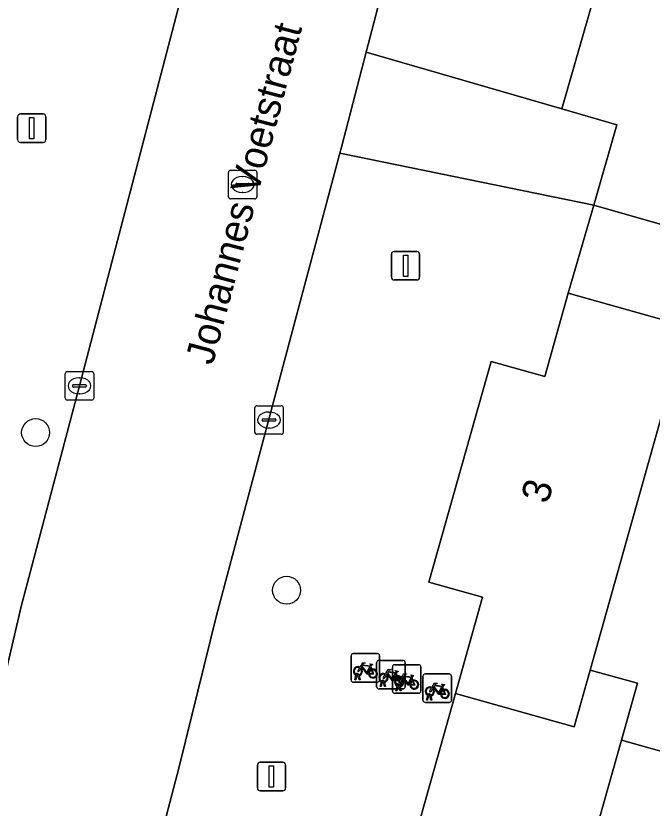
# Model space of a CAD drawing. Extents: x 158086 to 159499, y 382904 to 383981.
# Drawn here: x 158729.8 to 158752.11, y 383345.54 to 383373.31 of the extents above; entities that cross this region are included whole.
import ezdxf

# ---------------------------------------------------------------- set-up
doc = ezdxf.new("R2010")
doc.units = 0
for name, color, linetype in [('IMGEO_Boom', 7, 'Continuous'), ('IMGEO_Erf', 7, 'Continuous'), ('IMGEO_Fietsenrek', 7, 'Continuous'), ('IMGEO_Kolk', 7, 'Continuous'), ('IMGEO_Lichtmast', 7, 'Continuous'), ('IMGEO_Openbare_ruimte_label', 7, 'Continuous'), ('IMGEO_Pand', 7, 'Continuous'), ('IMGEO_Pand_nummerreeks', 7, 'Continuous'), ('IMGEO_Rijbaan_lokaal_open', 7, 'Continuous'), ('IMGEO_Rioolput', 7, 'Continuous'), ('IMGEO_Voetpad_open', 7, 'Continuous')]:
    doc.layers.add(name, color=color, linetype=linetype)

msp = doc.modelspace()

# ---------------------------------------------------------------- linework, layer by layer
at = {"layer": 'IMGEO_Boom'}
for centre in [(158730.492, 383358.701), (158739.289, 383353.175)]:
    msp.add_circle(centre, 0.489, dxfattribs=at)
at = {"layer": 'IMGEO_Erf'}
msp.add_lwpolyline([(158753.314, 383362.391), (158749.933, 383350.377), (158751.588, 383349.911), (158751.027, 383347.919), (158755.534, 383346.651)], dxfattribs=at)
at = {"layer": 'IMGEO_Fietsenrek'}
for p, q in [((158741.627, 383350.953), (158742.468, 383350.953)), ((158742.468, 383350.953), (158741.627, 383350.953)), ((158741.552, 383350.028), (158741.552, 383350.869)), ((158741.552, 383350.869), (158741.552, 383350.028)), ((158742.522, 383350.715), (158743.363, 383350.715)), ((158743.363, 383350.715), (158742.522, 383350.715)), ((158742.552, 383350.878), (158742.552, 383350.037)), ((158742.552, 383350.037), (158742.552, 383350.878)), ((158742.239, 383350.502), (158742.275, 383350.407)), ((158742.447, 383349.79), (158742.447, 383350.631)), ((158742.447, 383350.631), (158742.447, 383349.79)), ((158742.998, 383349.639), (158742.998, 383350.48)), ((158742.998, 383350.48), (158742.998, 383349.639)), ((158743.073, 383350.564), (158743.914, 383350.564)), ((158743.914, 383350.564), (158743.073, 383350.564)), ((158743.447, 383350.64), (158743.447, 383349.799)), ((158743.447, 383349.799), (158743.447, 383350.64)), ((158743.998, 383350.489), (158743.998, 383349.648)), ((158743.998, 383349.648), (158743.998, 383350.489)), ((158741.679, 383350.037), (158741.718, 383350.197)), ((158741.748, 383350.185), (158741.713, 383350.037)), ((158741.79, 383350.209), (158741.789, 383350.213)), ((158741.831, 383350.037), (158741.797, 383350.179)), ((158741.821, 383350.22), (158741.822, 383350.213)), ((158741.829, 383350.183), (158741.864, 383350.037)), ((158743.134, 383350.264), (158743.17, 383350.169)), ((158743.685, 383350.113), (158743.721, 383350.018)), ((158744.072, 383349.317), (158744.072, 383350.158)), ((158744.072, 383350.158), (158744.072, 383349.317)), ((158744.147, 383350.242), (158744.988, 383350.242)), ((158744.988, 383350.242), (158744.147, 383350.242)), ((158745.072, 383350.167), (158745.072, 383349.326)), ((158745.072, 383349.326), (158745.072, 383350.167)), ((158742.477, 383349.953), (158741.636, 383349.953)), ((158741.636, 383349.953), (158742.477, 383349.953)), ((158741.713, 383350.037), (158741.679, 383350.037)), ((158741.864, 383350.037), (158741.831, 383350.037)), ((158742.574, 383349.799), (158742.613, 383349.959)), ((158742.643, 383349.947), (158742.608, 383349.799)), ((158742.685, 383349.971), (158742.684, 383349.975)), ((158742.726, 383349.799), (158742.692, 383349.941)), ((158742.716, 383349.982), (158742.717, 383349.975)), ((158742.724, 383349.945), (158742.759, 383349.799)), ((158743.267, 383349.831), (158743.268, 383349.824)), ((158743.372, 383349.715), (158742.531, 383349.715)), ((158742.531, 383349.715), (158743.372, 383349.715)), ((158742.608, 383349.799), (158742.574, 383349.799)), ((158742.759, 383349.799), (158742.726, 383349.799)), ((158743.923, 383349.564), (158743.082, 383349.564)), ((158743.082, 383349.564), (158743.923, 383349.564)), ((158743.125, 383349.648), (158743.164, 383349.808)), ((158743.159, 383349.648), (158743.125, 383349.648)), ((158743.194, 383349.796), (158743.159, 383349.648)), ((158743.236, 383349.82), (158743.235, 383349.824)), ((158743.277, 383349.648), (158743.243, 383349.79)), ((158743.275, 383349.794), (158743.31, 383349.648)), ((158743.31, 383349.648), (158743.277, 383349.648)), ((158744.759, 383349.791), (158744.795, 383349.696)), ((158744.199, 383349.326), (158744.238, 383349.486)), ((158744.233, 383349.326), (158744.199, 383349.326)), ((158744.268, 383349.474), (158744.233, 383349.326)), ((158744.31, 383349.498), (158744.309, 383349.502)), ((158744.351, 383349.326), (158744.317, 383349.468)), ((158744.341, 383349.509), (158744.342, 383349.502)), ((158744.349, 383349.472), (158744.384, 383349.326)), ((158744.384, 383349.326), (158744.351, 383349.326)), ((158744.997, 383349.242), (158744.156, 383349.242)), ((158744.156, 383349.242), (158744.997, 383349.242))]:
    msp.add_line(p, q, dxfattribs=at)
for points in [[(158741.886, 383350.427), (158741.834, 383350.337), (158741.794, 383350.312), (158741.795, 383350.359), (158741.85, 383350.453)], [(158741.865, 383350.479), (158741.96, 383350.643), (158742.046, 383350.629), (158742.048, 383350.62), (158741.992, 383350.609), (158741.965, 383350.564), (158742.221, 383350.523)], [(158742.161, 383350.235), (158742.111, 383350.235), (158741.92, 383350.486), (158741.901, 383350.454)], [(158742.208, 383350.498), (158741.951, 383350.539), (158741.934, 383350.51), (158742.101, 383350.29), (158742.208, 383350.498)], [(158742.256, 383350.4), (158742.226, 383350.477), (158742.117, 383350.259), (158742.16, 383350.259)], [(158742.221, 383350.523), (158742.246, 383350.572), (158742.24, 383350.576), (158742.217, 383350.58), (158742.205, 383350.587), (158742.204, 383350.59), (158742.206, 383350.595), (158742.301, 383350.58), (158742.303, 383350.57), (158742.293, 383350.557), (158742.281, 383350.551), (158742.267, 383350.557), (158742.239, 383350.502)], [(158742.76, 383350.241), (158742.855, 383350.405), (158742.941, 383350.391), (158742.943, 383350.382), (158742.887, 383350.371), (158742.86, 383350.326), (158743.116, 383350.285)], [(158742.19, 383350.259), (158742.31, 383350.258), (158742.266, 383350.372)], [(158742.286, 383350.379), (158742.341, 383350.234), (158742.191, 383350.234)], [(158742.781, 383350.189), (158742.729, 383350.099), (158742.689, 383350.074), (158742.69, 383350.121), (158742.745, 383350.215)], [(158743.056, 383349.997), (158743.006, 383349.997), (158742.815, 383350.248), (158742.796, 383350.216)], [(158743.103, 383350.26), (158742.846, 383350.301), (158742.829, 383350.272), (158742.996, 383350.052), (158743.103, 383350.26)], [(158743.151, 383350.162), (158743.121, 383350.239), (158743.012, 383350.021), (158743.055, 383350.021)], [(158743.085, 383350.021), (158743.205, 383350.02), (158743.161, 383350.134)], [(158743.181, 383350.141), (158743.236, 383349.996), (158743.086, 383349.996)], [(158743.116, 383350.285), (158743.141, 383350.334), (158743.135, 383350.338), (158743.112, 383350.342), (158743.1, 383350.349), (158743.099, 383350.352), (158743.101, 383350.357), (158743.196, 383350.342), (158743.198, 383350.332), (158743.188, 383350.319), (158743.176, 383350.313), (158743.162, 383350.319), (158743.134, 383350.264)], [(158743.311, 383350.09), (158743.406, 383350.254), (158743.492, 383350.24), (158743.494, 383350.231), (158743.438, 383350.22), (158743.411, 383350.175), (158743.667, 383350.134)], [(158743.654, 383350.109), (158743.397, 383350.15), (158743.38, 383350.121), (158743.547, 383349.901), (158743.654, 383350.109)], [(158743.667, 383350.134), (158743.692, 383350.183), (158743.686, 383350.187), (158743.663, 383350.191), (158743.651, 383350.198), (158743.65, 383350.201), (158743.652, 383350.206), (158743.747, 383350.191), (158743.749, 383350.181), (158743.739, 383350.168), (158743.727, 383350.162), (158743.713, 383350.168), (158743.685, 383350.113)], [(158743.332, 383350.038), (158743.28, 383349.948), (158743.24, 383349.923), (158743.241, 383349.97), (158743.296, 383350.064)], [(158743.607, 383349.846), (158743.557, 383349.846), (158743.366, 383350.097), (158743.347, 383350.065)], [(158743.702, 383350.011), (158743.672, 383350.088), (158743.563, 383349.87), (158743.606, 383349.87)], [(158743.636, 383349.87), (158743.756, 383349.869), (158743.712, 383349.983)], [(158743.732, 383349.99), (158743.787, 383349.845), (158743.637, 383349.845)], [(158744.385, 383349.768), (158744.48, 383349.932), (158744.566, 383349.918), (158744.568, 383349.909), (158744.512, 383349.898), (158744.485, 383349.853), (158744.741, 383349.812)], [(158744.728, 383349.787), (158744.471, 383349.828), (158744.454, 383349.799), (158744.621, 383349.579), (158744.728, 383349.787)], [(158744.741, 383349.812), (158744.766, 383349.861), (158744.76, 383349.865), (158744.737, 383349.869), (158744.725, 383349.876), (158744.724, 383349.879), (158744.726, 383349.884), (158744.821, 383349.869), (158744.823, 383349.859), (158744.813, 383349.846), (158744.801, 383349.84), (158744.787, 383349.846), (158744.759, 383349.791)], [(158744.406, 383349.716), (158744.354, 383349.626), (158744.314, 383349.601), (158744.315, 383349.648), (158744.37, 383349.742)], [(158744.681, 383349.524), (158744.631, 383349.524), (158744.44, 383349.775), (158744.421, 383349.743)], [(158744.776, 383349.689), (158744.746, 383349.766), (158744.637, 383349.548), (158744.68, 383349.548)], [(158744.71, 383349.548), (158744.83, 383349.547), (158744.786, 383349.661)], [(158744.806, 383349.668), (158744.861, 383349.523), (158744.711, 383349.523)]]:
    msp.add_lwpolyline(points, dxfattribs=at)
for centre, radius, start, end in [((158741.63, 383350.875), 0.0779, 92.4484, 184.2845), ((158741.63, 383350.875), 0.0779, 92.4484, 184.2845), ((158742.474, 383350.875), 0.0779, 2.4484, 94.2845), ((158742.474, 383350.875), 0.0779, 2.4484, 94.2845), ((158742.525, 383350.637), 0.0779, 92.4484, 184.2845), ((158742.525, 383350.637), 0.0779, 92.4484, 184.2845), ((158743.369, 383350.637), 0.0779, 2.4484, 94.2845), ((158743.369, 383350.637), 0.0779, 2.4484, 94.2845), ((158741.792, 383350.338), 0.159, 62.6766, 242.1369), ((158741.792, 383350.338), 0.129, 63.3192, 238.903), ((158741.792, 383350.338), 0.129, 283.6043, 43.4302), ((158741.792, 383350.338), 0.159, 283.5766, 46.6042), ((158742.319, 383350.254), 0.159, 113.3408, 178.3217), ((158742.319, 383350.254), 0.159, 187.0065, 105.7708), ((158742.319, 383350.254), 0.129, 188.6715, 104.5883), ((158743.076, 383350.486), 0.0779, 92.4484, 184.2845), ((158743.076, 383350.486), 0.0779, 92.4484, 184.2845), ((158743.92, 383350.486), 0.0779, 2.4484, 94.2845), ((158743.92, 383350.486), 0.0779, 2.4484, 94.2845), ((158741.772, 383350.209), 0.0499, 12.8025, 158.6934), ((158741.792, 383350.338), 0.159, 253.9967, 271.7867), ((158741.772, 383350.209), 0.0174, 12.8025, 163.4502), ((158741.792, 383350.338), 0.129, 253.415, 269.0204), ((158742.319, 383350.254), 0.129, 113.923, 177.9556), ((158742.687, 383350.1), 0.159, 62.6766, 242.1369), ((158742.687, 383350.1), 0.129, 63.3192, 238.903), ((158742.687, 383350.1), 0.129, 283.6043, 43.4302), ((158742.687, 383350.1), 0.159, 283.5766, 46.6042), ((158743.214, 383350.016), 0.159, 113.3408, 178.3217), ((158743.214, 383350.016), 0.159, 187.0065, 105.7708), ((158743.238, 383349.949), 0.159, 62.6766, 242.1369), ((158743.214, 383350.016), 0.129, 113.923, 177.9556), ((158743.214, 383350.016), 0.129, 188.6715, 104.5883), ((158744.15, 383350.164), 0.0779, 92.4484, 184.2845), ((158744.15, 383350.164), 0.0779, 92.4484, 184.2845), ((158744.994, 383350.164), 0.0779, 2.4484, 94.2845), ((158744.994, 383350.164), 0.0779, 2.4484, 94.2845), ((158741.63, 383350.031), 0.0779, 182.4484, 274.2845), ((158741.63, 383350.031), 0.0779, 182.4484, 274.2845), ((158742.474, 383350.031), 0.0779, 272.4484, 4.2845), ((158742.474, 383350.031), 0.0779, 272.4484, 4.2845), ((158742.667, 383349.971), 0.0499, 12.8025, 158.6934), ((158742.687, 383350.1), 0.159, 253.9967, 271.7867), ((158742.667, 383349.971), 0.0174, 12.8025, 163.4502), ((158742.687, 383350.1), 0.129, 253.415, 269.0204), ((158743.238, 383349.949), 0.129, 63.3192, 238.903), ((158743.218, 383349.82), 0.0499, 12.8025, 158.6934), ((158743.218, 383349.82), 0.0174, 12.8025, 163.4502), ((158743.238, 383349.949), 0.129, 283.6043, 43.4302), ((158743.238, 383349.949), 0.159, 283.5766, 46.6042), ((158743.765, 383349.865), 0.159, 113.3408, 178.3217), ((158743.765, 383349.865), 0.159, 187.0065, 105.7708), ((158743.765, 383349.865), 0.129, 113.923, 177.9556), ((158743.765, 383349.865), 0.129, 188.6715, 104.5883), ((158742.525, 383349.793), 0.0779, 182.4484, 274.2845), ((158742.525, 383349.793), 0.0779, 182.4484, 274.2845), ((158743.076, 383349.642), 0.0779, 182.4484, 274.2845), ((158743.076, 383349.642), 0.0779, 182.4484, 274.2845), ((158743.238, 383349.949), 0.159, 253.9967, 271.7867), ((158743.238, 383349.949), 0.129, 253.415, 269.0204), ((158743.369, 383349.793), 0.0779, 272.4484, 4.2845), ((158743.369, 383349.793), 0.0779, 272.4484, 4.2845), ((158743.92, 383349.642), 0.0779, 272.4484, 4.2845), ((158743.92, 383349.642), 0.0779, 272.4484, 4.2845), ((158744.312, 383349.627), 0.159, 62.6766, 242.1369), ((158744.312, 383349.627), 0.129, 63.3192, 238.903), ((158744.292, 383349.498), 0.0499, 12.8025, 158.6934), ((158744.312, 383349.627), 0.129, 283.6043, 43.4302), ((158744.312, 383349.627), 0.159, 283.5766, 46.6042), ((158744.839, 383349.543), 0.159, 113.3408, 178.3217), ((158744.839, 383349.543), 0.159, 187.0065, 105.7708), ((158744.839, 383349.543), 0.129, 113.923, 177.9556), ((158744.839, 383349.543), 0.129, 188.6715, 104.5883), ((158744.15, 383349.32), 0.0779, 182.4484, 274.2845), ((158744.15, 383349.32), 0.0779, 182.4484, 274.2845), ((158744.312, 383349.627), 0.159, 253.9967, 271.7867), ((158744.292, 383349.498), 0.0174, 12.8025, 163.4502), ((158744.312, 383349.627), 0.129, 253.415, 269.0204), ((158744.994, 383349.32), 0.0779, 272.4484, 4.2845), ((158744.994, 383349.32), 0.0779, 272.4484, 4.2845)]:
    msp.add_arc(centre, radius, start, end, dxfattribs=at)
at = {"layer": 'IMGEO_Kolk'}
for p, q in [((158731.529, 383359.911), (158731.529, 383360.763)), ((158731.604, 383360.837), (158732.456, 383360.837)), ((158732.53, 383360.763), (158732.53, 383359.911)), ((158731.831, 383360.38), (158732.229, 383360.38)), ((158732.017, 383360.617), (158732.042, 383360.617)), ((158731.788, 383360.331), (158731.788, 383360.343)), ((158732.226, 383360.294), (158731.828, 383360.294)), ((158732.272, 383360.343), (158732.272, 383360.331)), ((158732.456, 383359.837), (158731.604, 383359.837)), ((158732.04, 383360.057), (158732.015, 383360.057)), ((158738.175, 383358.714), (158738.175, 383359.566)), ((158738.25, 383359.64), (158739.102, 383359.64)), ((158739.176, 383359.566), (158739.176, 383358.714)), ((158738.663, 383359.42), (158738.688, 383359.42)), ((158738.434, 383359.134), (158738.434, 383359.146)), ((158738.872, 383359.097), (158738.474, 383359.097)), ((158738.477, 383359.183), (158738.875, 383359.183)), ((158738.918, 383359.146), (158738.918, 383359.134)), ((158738.686, 383358.86), (158738.661, 383358.86)), ((158739.102, 383358.64), (158738.25, 383358.64))]:
    msp.add_line(p, q, dxfattribs=at)
for points in [[(158731.529, 383359.911), (158731.529, 383360.763)], [(158731.604, 383360.837), (158732.456, 383360.837)], [(158732.53, 383360.763), (158732.53, 383359.911)], [(158732.456, 383359.837), (158731.604, 383359.837)], [(158738.175, 383358.714), (158738.175, 383359.566)], [(158738.25, 383359.64), (158739.102, 383359.64)], [(158739.176, 383359.566), (158739.176, 383358.714)], [(158739.102, 383358.64), (158738.25, 383358.64)]]:
    msp.add_lwpolyline(points, dxfattribs=at)
for centre, radius, start, end in [((158731.606, 383360.761), 0.0765, 91.552, 178.448), ((158731.606, 383360.761), 0.0765, 91.552, 178.448), ((158732.454, 383360.761), 0.0765, 1.552, 88.448), ((158732.454, 383360.761), 0.0765, 1.552, 88.448), ((158731.828, 383360.34), 0.0403, 85.8775, 175.7526), ((158732.233, 383360.342), 0.0386, 1.7309, 96.639), ((158731.825, 383360.33), 0.0366, 178.938, 274.7102), ((158732.229, 383360.337), 0.043, 264.8664, 352.4533), ((158731.606, 383359.913), 0.0765, 181.552, 268.448), ((158731.606, 383359.913), 0.0765, 181.552, 268.448), ((158732.454, 383359.913), 0.0765, 271.552, 358.448), ((158732.454, 383359.913), 0.0765, 271.552, 358.448), ((158738.252, 383359.564), 0.0765, 91.552, 178.448), ((158738.252, 383359.564), 0.0765, 91.552, 178.448), ((158739.1, 383359.564), 0.0765, 1.552, 88.448), ((158739.1, 383359.564), 0.0765, 1.552, 88.448), ((158738.474, 383359.143), 0.0403, 85.8775, 175.7526), ((158738.471, 383359.133), 0.0366, 178.938, 274.7102), ((158738.875, 383359.14), 0.043, 264.8664, 352.4533), ((158738.879, 383359.145), 0.0386, 1.7309, 96.639), ((158738.252, 383358.716), 0.0765, 181.552, 268.448), ((158738.252, 383358.716), 0.0765, 181.552, 268.448), ((158739.1, 383358.716), 0.0765, 271.552, 358.448), ((158739.1, 383358.716), 0.0765, 271.552, 358.448)]:
    msp.add_arc(centre, radius, start, end, dxfattribs=at)
for centre, major_axis, ratio, start_param, end_param in [((158732.016, 383360.337), (-0.387, 0.002), 0.722429, 4.712389, 7.853982), ((158732.041, 383360.337), (-0.39, 0.002), 0.717154, 1.570796, 4.712389), ((158738.662, 383359.14), (-0.387, 0.002), 0.722429, 4.712389, 7.853982), ((158738.687, 383359.14), (-0.39, 0.002), 0.717154, 1.570796, 4.712389)]:
    msp.add_ellipse(centre, major_axis=major_axis, ratio=ratio, start_param=start_param, end_param=end_param, dxfattribs=at)
at = {"layer": 'IMGEO_Lichtmast'}
for p, q in [((158729.961, 383369.871), (158730.751, 383369.871)), ((158730.751, 383369.871), (158729.961, 383369.871)), ((158729.861, 383368.971), (158729.861, 383369.771)), ((158729.861, 383369.771), (158729.861, 383368.971)), ((158730.851, 383369.771), (158730.851, 383368.971)), ((158730.851, 383368.971), (158730.851, 383369.771)), ((158730.751, 383368.871), (158729.961, 383368.871)), ((158729.961, 383368.871), (158730.751, 383368.871)), ((158742.965, 383364.149), (158742.965, 383364.949)), ((158742.965, 383364.949), (158742.965, 383364.149)), ((158743.065, 383365.049), (158743.855, 383365.049)), ((158743.855, 383365.049), (158743.065, 383365.049)), ((158743.955, 383364.949), (158743.955, 383364.149)), ((158743.955, 383364.149), (158743.955, 383364.949)), ((158743.855, 383364.049), (158743.065, 383364.049)), ((158743.065, 383364.049), (158743.855, 383364.049)), ((158738.365, 383347.142), (158739.155, 383347.142)), ((158739.155, 383347.142), (158738.365, 383347.142)), ((158738.265, 383346.242), (158738.265, 383347.042)), ((158738.265, 383347.042), (158738.265, 383346.242)), ((158739.255, 383347.042), (158739.255, 383346.242)), ((158739.255, 383346.242), (158739.255, 383347.042)), ((158739.155, 383346.142), (158738.365, 383346.142)), ((158738.365, 383346.142), (158739.155, 383346.142))]:
    msp.add_line(p, q, dxfattribs=at)
for points in [[(158730.281, 383369.746), (158730.431, 383369.746), (158730.431, 383368.996), (158730.281, 383368.996), (158730.281, 383369.746)], [(158743.385, 383364.924), (158743.535, 383364.924), (158743.535, 383364.174), (158743.385, 383364.174), (158743.385, 383364.924)], [(158738.685, 383347.017), (158738.835, 383347.017), (158738.835, 383346.267), (158738.685, 383346.267), (158738.685, 383347.017)]]:
    msp.add_lwpolyline(points, dxfattribs=at)
for centre, start, end in [((158729.961, 383369.771), 90, 180), ((158729.961, 383369.771), 90, 180), ((158730.751, 383369.771), 0, 90), ((158730.751, 383369.771), 360, 90), ((158729.961, 383368.971), 180, 270), ((158729.961, 383368.971), 180, 270), ((158730.751, 383368.971), 270, 0), ((158730.751, 383368.971), 270, 0), ((158743.065, 383364.949), 90, 180), ((158743.065, 383364.949), 90, 180), ((158743.855, 383364.949), 0, 90), ((158743.855, 383364.949), 360, 90), ((158743.065, 383364.149), 180, 270), ((158743.065, 383364.149), 180, 270), ((158743.855, 383364.149), 270, 0), ((158743.855, 383364.149), 270, 0), ((158738.365, 383347.042), 90, 180), ((158738.365, 383347.042), 90, 180), ((158739.155, 383347.042), 0, 90), ((158739.155, 383347.042), 360, 90), ((158738.365, 383346.242), 180, 270), ((158738.365, 383346.242), 180, 270), ((158739.155, 383346.242), 270, 0), ((158739.155, 383346.242), 270, 0)]:
    msp.add_arc(centre, 0.1, start, end, dxfattribs=at)
at = {"layer": 'IMGEO_Pand'}
for points in [[(158757.6, 383377.691), (158753.501, 383378.866), (158753.046, 383377.28), (158751.171, 383377.818), (158748.942, 383370.044), (158750.871, 383369.491), (158750.063, 383366.673), (158754.107, 383365.513), (158754.051, 383365.318), (158755.524, 383364.896), (158755.579, 383365.089), (158757.326, 383371.18), (158755.854, 383371.602)], [(158753.314, 383362.391), (158753.322, 383362.421), (158749.166, 383363.59), (158748.342, 383360.66), (158746.457, 383361.191), (158744.28, 383353.454), (158746.157, 383352.926), (158745.209, 383349.557), (158749.373, 383348.385), (158749.933, 383350.377)], [(158751.027, 383347.919), (158751.588, 383349.911), (158749.933, 383350.377), (158749.373, 383348.385), (158745.209, 383349.557), (158742.718, 383340.705), (158748.536, 383339.068)], [(158756.583, 383346.356), (158757.122, 383348.273), (158756.073, 383348.568), (158755.534, 383346.651), (158751.027, 383347.919), (158748.536, 383339.068), (158754.092, 383337.505)]]:
    msp.add_lwpolyline(points, close=True, dxfattribs=at)
at = {"layer": 'IMGEO_Rijbaan_lokaal_open'}
for points in [[(158729.065, 383344.282), (158728.963, 383343.935), (158734.358, 383342.521), (158735.525, 383346.987), (158736.834, 383352.288), (158741.16, 383368.496), (158741.215, 383368.702), (158742.082, 383372.031), (158744.987, 383383.178), (158745.723, 383386.043), (158747.062, 383391.127), (158747.18, 383391.515), (158741.44, 383393.092), (158740.702, 383392.435)], [(158740.293, 383391.824), (158740.234, 383391.599), (158739.158, 383387.467), (158736.211, 383376.343), (158732.025, 383360.337), (158729.989, 383352.609), (158729.308, 383349.691), (158728.618, 383346.995)]]:
    msp.add_lwpolyline(points, dxfattribs=at)
at = {"layer": 'IMGEO_Rioolput'}
for p, q in [((158737.324, 383367.893), (158738.176, 383367.893)), ((158737.249, 383366.967), (158737.249, 383367.819)), ((158737.737, 383367.673), (158737.762, 383367.673)), ((158738.25, 383367.819), (158738.25, 383366.967)), ((158737.508, 383367.387), (158737.508, 383367.399)), ((158737.946, 383367.35), (158737.548, 383367.35)), ((158737.551, 383367.436), (158737.949, 383367.436)), ((158737.992, 383367.399), (158737.992, 383367.387)), ((158737.76, 383367.113), (158737.735, 383367.113)), ((158738.176, 383366.893), (158737.324, 383366.893))]:
    msp.add_line(p, q, dxfattribs=at)
for points in [[(158737.324, 383367.893), (158738.176, 383367.893)], [(158737.249, 383366.967), (158737.249, 383367.819)], [(158738.25, 383367.819), (158738.25, 383366.967)], [(158738.176, 383366.893), (158737.324, 383366.893)]]:
    msp.add_lwpolyline(points, dxfattribs=at)
for centre, radius, start, end in [((158737.326, 383367.817), 0.0765, 91.552, 178.448), ((158737.326, 383367.817), 0.0765, 91.552, 178.448), ((158738.174, 383367.817), 0.0765, 1.552, 88.448), ((158738.174, 383367.817), 0.0765, 1.552, 88.448), ((158737.548, 383367.396), 0.0403, 85.8775, 175.7526), ((158737.545, 383367.386), 0.0366, 178.938, 274.7102), ((158737.949, 383367.393), 0.043, 264.8664, 352.4533), ((158737.953, 383367.398), 0.0386, 1.7309, 96.639), ((158737.326, 383366.969), 0.0765, 181.552, 268.448), ((158737.326, 383366.969), 0.0765, 181.552, 268.448), ((158738.174, 383366.969), 0.0765, 271.552, 358.448), ((158738.174, 383366.969), 0.0765, 271.552, 358.448)]:
    msp.add_arc(centre, radius, start, end, dxfattribs=at)
for centre, major_axis, ratio, start_param, end_param in [((158737.736, 383367.393), (-0.387, 0.002), 0.722429, 4.712389, 7.853982), ((158737.761, 383367.393), (-0.39, 0.002), 0.717154, 1.570796, 4.712389)]:
    msp.add_ellipse(centre, major_axis=major_axis, ratio=ratio, start_param=start_param, end_param=end_param, dxfattribs=at)
at = {"layer": 'IMGEO_Voetpad_open'}
for points in [[(158756.6, 383389.67), (158747.327, 383392.14), (158747.18, 383391.515), (158747.062, 383391.127), (158745.723, 383386.043), (158744.987, 383383.178), (158742.082, 383372.031), (158748.942, 383370.044), (158751.171, 383377.818), (158753.046, 383377.28), (158753.501, 383378.866)], [(158750.063, 383366.673), (158750.871, 383369.491), (158748.942, 383370.044), (158742.082, 383372.031), (158741.215, 383368.702), (158741.16, 383368.496)]]:
    msp.add_lwpolyline(points, close=True, dxfattribs=at)
for points in [[(158728.618, 383346.995), (158729.308, 383349.691), (158729.989, 383352.609), (158732.025, 383360.337), (158736.211, 383376.343)], [(158746.157, 383352.926), (158744.28, 383353.454), (158746.457, 383361.191), (158748.342, 383360.66), (158749.166, 383363.59), (158750.063, 383366.673), (158741.16, 383368.496), (158736.834, 383352.288), (158735.525, 383346.987), (158734.358, 383342.521), (158733.792, 383340.37)], [(158754.107, 383365.513), (158750.063, 383366.673), (158749.166, 383363.59), (158753.322, 383362.421)], [(158733.649, 383339.682), (158741.709, 383337.068), (158742.718, 383340.705), (158745.209, 383349.557), (158746.157, 383352.926)]]:
    msp.add_lwpolyline(points, dxfattribs=at)

# ---------------------------------------------------------------- texts
at = {"layer": 'IMGEO_Openbare_ruimte_label'}
msp.add_text('Johannes Voetstraat', height=1, rotation=75.1719, dxfattribs=at).set_placement((158736.7, 383361.036))
at = {"layer": 'IMGEO_Pand_nummerreeks'}
msp.add_text('3', height=1, rotation=74.284, dxfattribs=at).set_placement((158748.451, 383356.169))

doc.saveas('drawing.dxf')
